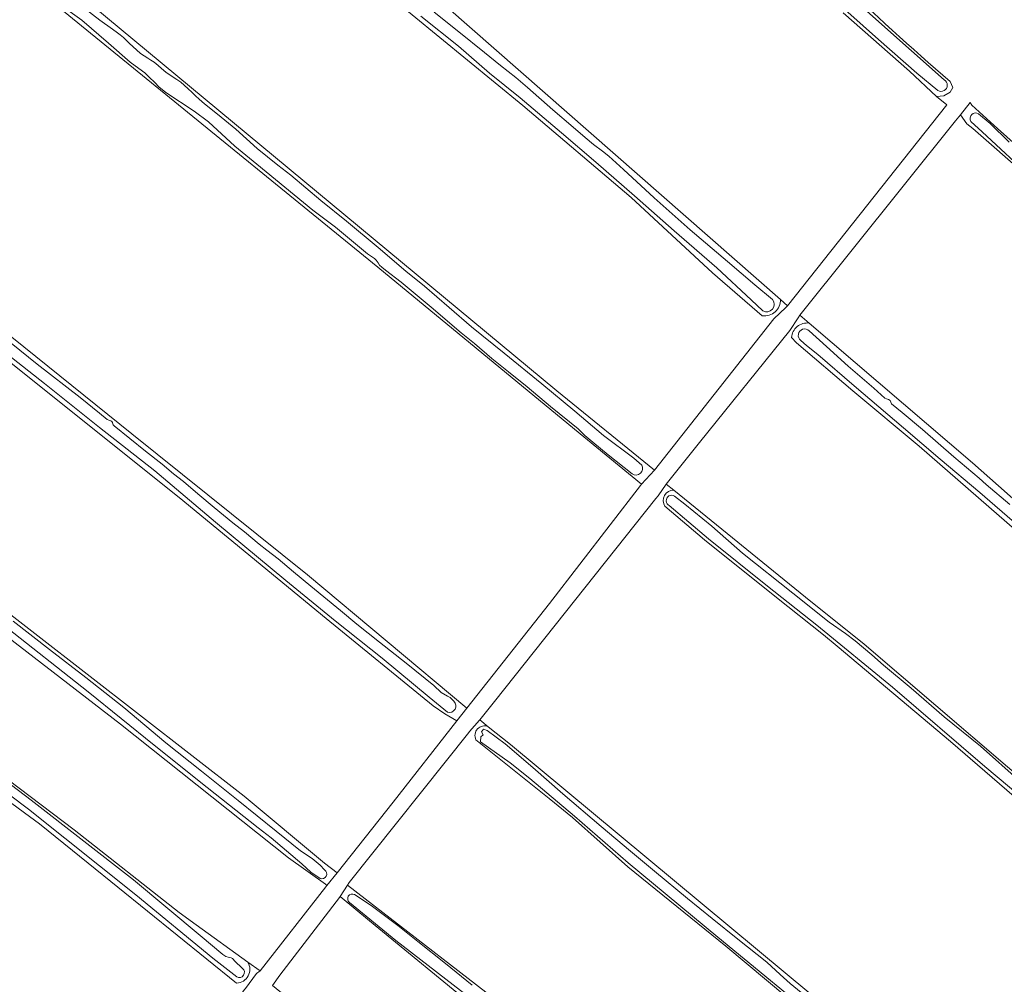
# Model space of a CAD drawing. Header units: metres. Extents: x 149984 to 156489, y 469398 to 478068.
# Tile 401 of 656: x 152796 to 152975, y 474272 to 474447. Entities that reach past the tile are written whole.
import ezdxf

# ---------------------------------------------------------------- set-up
doc = ezdxf.new("R2010")
doc.units = ezdxf.units.M
doc.header["$LTSCALE"] = 0.75
for name, color, linetype, lineweight in [('B-WE-GR-GRAS-GV', 252, 'Continuous', 13), ('B-WE-OG-TERREIN_ERF-GV', 252, 'Continuous', 18), ('B-WE-OG-TERREIN_OEVER-GV', 252, 'Continuous', 18), ('B-WE-OG-WATER-GV', 252, 'Continuous', 18), ('B-WE-OG-WATER_SLOOT-GV', 252, 'Continuous', 18)]:
    doc.layers.add(name, color=color, linetype=linetype, lineweight=lineweight)

msp = doc.modelspace()

# ---------------------------------------------------------------- linework, layer by layer
at = {"layer": 'B-WE-GR-GRAS-GV', "flags": 128}
for points in [[(152931.141, 474393.182), (152922.109, 474400.988), (152907.268, 474414.665), (152887.585, 474431.381), (152862.429, 474452.067), (152839.221, 474471.799), (152816.794, 474491.55), (152794.808, 474510.582), (152783.946, 474519.802), (152772.609, 474529.801), (152727.248, 474568.568), (152677.242, 474609.975), (152675.893, 474611.16), (152674.861, 474612.359), (152670.187, 474607.307)], [(152668.51, 474600.053), (152651.445, 474581.003), (152651.313, 474578.225), (152698.673, 474539.464), (152744.975, 474501.231), (152809.269, 474449.637), (152893.803, 474379.523), (152911.53, 474365.103), (152933.226, 474392.62), (152935.423, 474394.701), (152935.74, 474395.001), (152934.438, 474396.135)], [(152714.428, 474517.599), (152711.203, 474513.029), (152712.344, 474513.165), (152713.37, 474512.79), (152714.048, 474511.906), (152714.375, 474510.853), (152713.767, 474508.687), (152706.267, 474497.595), (152698.537, 474486.684), (152688.246, 474471.746), (152714.283, 474450.431), (152787.837, 474394.736), (152790.261, 474392.788), (152816.503, 474371.703), (152848.427, 474346.053), (152877.399, 474321.844), (152892.48, 474340.894), (152908.965, 474362.35), (152909.149, 474362.59)], [(152909.149, 474362.59), (152897.003, 474372.588), (152861.259, 474402.012), (152770.375, 474475.964), (152760.829, 474483.158), (152749.674, 474492.442), (152740.386, 474500.119), (152728.676, 474509.916), (152720.87, 474516.37)], [(152813.5, 474502.254), (152934.438, 474396.135), (152935.74, 474395.001), (152964.675, 474431.526), (152962.793, 474433.036), (152957.913, 474437.64), (152945.844, 474448.217)], [(152678.508, 474459.081), (152662.951, 474436.938), (152663.063, 474436.854), (152691.394, 474415.507), (152761.641, 474364.31), (152781.676, 474348.747), (152789.295, 474342.829), (152836.915, 474305.837), (152851.53, 474293.698), (152853.831, 474291.933), (152864.016, 474304.744), (152875.585, 474319.526), (152873.406, 474320.796), (152871.301, 474322.246), (152851.864, 474338.124), (152825.142, 474360.138), (152781.159, 474395.238), (152779.632, 474396.457), (152768.384, 474404.821), (152723.408, 474438.262), (152686.785, 474465.916)], [(152837.623, 474275.674), (152839.825, 474274.087), (152851.788, 474289.365), (152851.993, 474289.622), (152851.731, 474289.83), (152845, 474294.613), (152814.457, 474318.911), (152768.652, 474354.256), (152760.11, 474360.392), (152712.296, 474394.738), (152660.791, 474432.903), (152657.13, 474435.616), (152619.163, 474463.397), (152617.869, 474462.825), (152613.378, 474456.6), (152611.674, 474454.144), (152606.163, 474446.859)], [(152606.198, 474445.405), (152648.471, 474414.01), (152650.994, 474412.135), (152651.442, 474411.803), (152715.656, 474366.782), (152723.144, 474361.532), (152747.877, 474343.502), (152757.804, 474336.265), (152768.803, 474327.837), (152779.116, 474320.241), (152794.066, 474308.809), (152806.058, 474299.725), (152825.141, 474284.671), (152828.194, 474282.471), (152837.623, 474275.674)], [(153035.305, 474368.752), (153025.025, 474377.751), (153012.553, 474388.576), (153000.575, 474399.253), (152999.927, 474399.83), (152999.086, 474400.576), (152998.403, 474401.358), (152997.505, 474402.391), (152996.477, 474403.45), (152988.142, 474410.467), (152979.164, 474418.649), (152969.382, 474427.191), (152968.348, 474428.092), (152967.181, 474429.728), (152966.276, 474428.592), (152937.988, 474393.281), (152939.677, 474391.835), (152969.342, 474366.426), (153014.056, 474326.871), (153015.644, 474326.871), (153017.76, 474328.194), (153026.359, 474346.185), (153036.678, 474365.897)], [(152937.988, 474393.281), (152937.66, 474392.789), (152936.137, 474390.503), (152919.732, 474370.13), (152913.647, 474362.59), (152915.049, 474361.491), (152938.994, 474341.995), (152949.676, 474333.507), (152988.771, 474300.01), (152993.928, 474296.061)], [(152939.677, 474391.835), (152937.988, 474393.281)], [(152997.841, 474295.896), (152999.681, 474298.169), (153005.089, 474307.705), (153012.504, 474320.778), (153012.733, 474321.182), (153012.469, 474322.77), (153009.823, 474325.813), (152959.68, 474369.448), (152947.58, 474379.55), (152937.337, 474388.27), (152936.465, 474389.205)], [(152913.647, 474362.59), (152912.192, 474360.473), (152911.776, 474359.95), (152882.426, 474323.034), (152879.78, 474319.727), (152881.319, 474318.481), (152885.337, 474315.229), (152950.027, 474261.519), (152968.7, 474247.009)], [(152915.049, 474361.491), (152913.647, 474362.59)], [(152971.978, 474247.57), (152991.831, 474284.405), (152993.816, 474288.374), (152993.714, 474289.948), (152993.127, 474290.95), (152990.964, 474293.533), (152986.746, 474297.288), (152965.373, 474315.758), (152944.747, 474333.101), (152942.287, 474335.169), (152933.711, 474341.977), (152920.643, 474352.472), (152913.428, 474358.545)], [(152835.573, 474271.855), (152808.553, 474293.689), (152799.741, 474300.81), (152797.923, 474302.147), (152722.747, 474357.431)], [(152881.319, 474318.481), (152879.78, 474319.727), (152879.699, 474319.634), (152877.925, 474317.611), (152877.776, 474317.424), (152856.048, 474290.135), (152855.7, 474289.698)], [(152967.085, 474243.739), (152956.811, 474252.089), (152945.015, 474261.676), (152935.604, 474269.325), (152924.515, 474278.608), (152906.683, 474293.014), (152896.634, 474301.944), (152892.392, 474305.441), (152879.075, 474316.11)], [(152855.7, 474289.698), (152888.657, 474264.208), (152909.41, 474248.158), (152952.405, 474213.762), (152954.178, 474214.917), (152959.681, 474225.404), (152967.984, 474240.806)], [(152785.85, 474262.975), (152813.765, 474242.641), (152863.981, 474203.57), (152869.194, 474199.607), (152920.788, 474159.788), (152923.962, 474159.92), (152930.163, 474171.123), (152934.402, 474178.782), (152935.604, 474180.954), (152939.705, 474188.892), (152865.225, 474247.894), (152839.414, 474268.751), (152837.92, 474266.946), (152835.663, 474268.902), (152837.027, 474270.68), (152837.191, 474270.903), (152839.189, 474273.617), (152839.825, 474274.087), (152837.623, 474275.674)]]:
    msp.add_lwpolyline(points, dxfattribs=at)
at = {"layer": 'B-WE-GR-GRAS-GV'}
for points in [[(152934.438, 474396.135, -0.4693921), (152931.141, 474393.182)], [(152936.465, 474389.205, -0.4409342), (152939.677, 474391.835)], [(152913.428, 474358.545, -0.5931128), (152915.049, 474361.491)], [(152879.075, 474316.11, -0.6923636), (152881.319, 474318.481)], [(152837.623, 474275.674, -0.5624188), (152835.573, 474271.855)]]:
    msp.add_lwpolyline(points, format="xyb", dxfattribs=at)
at = {"layer": 'B-WE-GR-GRAS-GV', "flags": 128}
msp.add_lwpolyline([(152854.377, 474287.581), (152854.275, 474287.448), (152843.397, 474273.294), (152842.074, 474271.442), (152852.657, 474262.843), (152890.89, 474233.342), (152940.896, 474193.786), (152940.92, 474193.792), (152942.074, 474193.645), (152943.065, 474194.422), (152945.8, 474198.922), (152948.262, 474203.223), (152950.236, 474207.596), (152950.685, 474209.661), (152879.645, 474266.812), (152859.755, 474283.161)], close=True, dxfattribs=at)
at = {"layer": 'B-WE-OG-TERREIN_ERF-GV'}
msp.add_lwpolyline([(152944.464, 474454.624, 0.0098378), (152965.263, 474435.755)], format="xyb", dxfattribs=at)
at = {"layer": 'B-WE-OG-TERREIN_ERF-GV', "flags": 128}
for points in [[(152965.263, 474435.755), (152965.768, 474434.667), (152965.283, 474433.828), (152964.119, 474433.167), (152962.793, 474433.036), (152964.675, 474431.526), (152935.74, 474395.001), (152935.423, 474394.701), (152933.226, 474392.62), (152911.53, 474365.103), (152909.149, 474362.59)], [(152842.074, 474271.442), (152843.397, 474273.294), (152854.275, 474287.448), (152854.377, 474287.581), (152855.7, 474289.698), (152856.048, 474290.135), (152877.776, 474317.424), (152877.925, 474317.611), (152879.699, 474319.634), (152879.78, 474319.727), (152882.426, 474323.034), (152911.776, 474359.95), (152912.192, 474360.473), (152913.647, 474362.59), (152919.732, 474370.13), (152936.137, 474390.503), (152937.66, 474392.789), (152937.988, 474393.281), (152966.276, 474428.592), (152967.181, 474429.728), (152968.944, 474431.939), (152969.252, 474431.485), (152973.92, 474427.22), (152988.63, 474414.05)], [(152909.149, 474362.59), (152908.965, 474362.35), (152892.48, 474340.894), (152877.399, 474321.844), (152875.585, 474319.526), (152864.016, 474304.744), (152853.831, 474291.933), (152851.993, 474289.622), (152851.788, 474289.365), (152839.825, 474274.087), (152839.189, 474273.617), (152837.191, 474270.903)]]:
    msp.add_lwpolyline(points, dxfattribs=at)
at = {"layer": 'B-WE-OG-TERREIN_OEVER-GV', "flags": 128}
for points in [[(152934.438, 474396.135), (152813.5, 474502.254), (152784.625, 474526.514), (152724.792, 474577.297), (152675.038, 474619.442), (152658.472, 474633.593), (152654.434, 474637.211), (152655.428, 474641.45), (152679.781, 474670.598), (152679.747, 474672.773), (152678.697, 474674.628), (152677.523, 474675.287), (152676.179, 474675.226), (152673.671, 474672.817), (152654.083, 474649.002), (152648.184, 474642.859)], [(152674.861, 474612.359), (152675.893, 474611.16), (152677.242, 474609.975), (152727.248, 474568.568), (152772.609, 474529.801), (152783.946, 474519.802), (152794.808, 474510.582), (152816.794, 474491.55), (152839.221, 474471.799), (152862.429, 474452.067), (152887.585, 474431.381), (152907.268, 474414.665), (152922.109, 474400.988), (152931.141, 474393.182)], [(152720.87, 474516.37), (152728.676, 474509.916), (152740.386, 474500.119), (152749.674, 474492.442), (152760.829, 474483.158), (152770.375, 474475.964), (152861.259, 474402.012), (152897.003, 474372.588), (152909.149, 474362.59), (152911.53, 474365.103), (152893.803, 474379.523), (152809.269, 474449.637), (152744.975, 474501.231), (152698.673, 474539.464), (152651.313, 474578.225), (152651.445, 474581.003), (152668.51, 474600.053), (152672.07, 474603.05), (152673.7, 474604.442)], [(152873.9, 474321.128), (152870.555, 474323.851), (152862.037, 474330.933), (152853.514, 474337.737), (152844.535, 474345.078), (152831.711, 474355.677), (152820.691, 474364.958), (152810.641, 474372.843), (152800.67, 474380.844), (152789.764, 474389.417), (152774.159, 474401.413), (152766.917, 474406.694), (152757.844, 474413.122), (152752.362, 474417.377), (152747.062, 474421.22), (152739.902, 474426.348), (152727.112, 474436.295), (152714.783, 474445.846), (152699.14, 474457.743), (152688.009, 474466.416)], [(152686.785, 474465.916), (152723.408, 474438.262), (152768.384, 474404.821), (152779.632, 474396.457), (152781.159, 474395.238), (152825.142, 474360.138), (152851.864, 474338.124), (152871.301, 474322.246), (152873.406, 474320.796), (152875.585, 474319.526), (152877.399, 474321.844), (152848.427, 474346.053), (152816.503, 474371.703), (152790.261, 474392.788), (152787.837, 474394.736), (152714.283, 474450.431)], [(152606.163, 474446.859), (152611.674, 474454.144), (152613.378, 474456.6), (152617.869, 474462.825), (152619.163, 474463.397), (152657.13, 474435.616), (152660.791, 474432.903), (152712.296, 474394.738), (152760.11, 474360.392), (152768.652, 474354.256), (152814.457, 474318.911), (152845, 474294.613), (152851.731, 474289.83), (152851.993, 474289.622), (152853.831, 474291.933), (152851.53, 474293.698), (152836.915, 474305.837), (152789.295, 474342.829), (152781.676, 474348.747), (152761.641, 474364.31), (152691.394, 474415.507), (152663.063, 474436.854), (152662.951, 474436.938), (152678.508, 474459.081)], [(152943.604, 474454.447), (152958.259, 474441.331), (152964.205, 474436.063)], [(152907.45, 474364.424), (152903.109, 474367.884), (152900.357, 474370.193), (152898.86, 474371.407), (152897.641, 474372.651), (152892.638, 474376.652), (152888.37, 474380.264), (152885.02, 474382.999), (152881.992, 474385.412), (152878.837, 474388.123), (152876.395, 474390.06), (152870.944, 474394.72), (152865.468, 474399.266), (152862.644, 474401.485), (152861.941, 474402.014), (152861.53, 474402.392), (152861.3, 474402.775), (152860.967, 474403.267), (152860.634, 474403.571), (152859.382, 474404.445), (152853.521, 474409.284), (152849.415, 474412.38), (152839.272, 474420.741), (152835.248, 474424.015), (152830.469, 474428.436), (152827.831, 474430.372), (152822.704, 474433.737), (152821.452, 474434.804), (152820.707, 474435.582), (152819.69, 474436.573), (152818.861, 474437.332), (152817.786, 474438.143), (152816.216, 474439.26), (152812.276, 474442.738), (152807.407, 474446.917), (152801.484, 474451.185)], [(152806.691, 474450.01), (152810.68, 474446.903), (152813.002, 474445.261), (152813.902, 474444.622), (152814.393, 474444.261), (152815, 474443.73), (152815.475, 474443.28), (152816.023, 474442.733), (152818.079, 474440.88), (152819.449, 474439.991), (152819.995, 474439.651), (152820.566, 474439.273), (152821.28, 474438.65), (152821.912, 474438.12), (152822.716, 474437.46), (152824.026, 474436.523), (152824.679, 474436.099), (152825.421, 474435.612), (152826.024, 474435.094), (152826.78, 474434.446), (152827.456, 474433.802), (152828.085, 474433.17), (152828.79, 474432.576), (152829.756, 474431.718), (152832.118, 474429.821), (152835.454, 474427.086), (152839.302, 474423.604), (152843.04, 474420.548), (152845.397, 474418.728), (152850.898, 474414.131), (152855.54, 474410.383), (152861.298, 474405.579), (152866.331, 474401.265), (152869.741, 474398.584), (152874.214, 474394.707), (152878.254, 474391.166), (152884.232, 474386.384), (152891.028, 474380.805), (152897.068, 474375.818), (152902.275, 474371.398), (152907.771, 474367.269), (152909.214, 474366.034)], [(152963.052, 474434.129), (152959.204, 474437.252), (152952.254, 474443.399), (152943.325, 474451.408)], [(152871.465, 474448.367), (152875.983, 474444.763), (152880.659, 474441.061), (152883.559, 474438.642), (152886.33, 474436.459), (152888.459, 474434.661), (152893.051, 474430.627), (152896.761, 474427.44), (152898.904, 474425.586), (152900.462, 474424.306), (152902.058, 474423.098), (152903.243, 474422.166), (152905.883, 474419.774), (152911.458, 474414.589), (152917.998, 474408.789), (152924.809, 474403.056), (152929.77, 474398.773), (152932.97, 474396.104)], [(152945.844, 474448.217), (152957.913, 474437.64), (152962.793, 474433.036), (152964.119, 474433.167), (152965.283, 474433.828), (152965.768, 474434.667)], [(152931.247, 474394.092), (152929.107, 474396.055), (152922.86, 474401.891), (152915.111, 474408.599), (152907.932, 474414.955), (152900.878, 474421.07), (152894.643, 474426.455), (152887.125, 474432.764), (152881.539, 474437.289), (152875.899, 474442.166), (152869.052, 474447.609)], [(152837.623, 474275.674), (152828.194, 474282.471), (152825.141, 474284.671), (152806.058, 474299.725), (152794.066, 474308.809), (152779.116, 474320.241), (152768.803, 474327.837), (152757.804, 474336.265), (152747.877, 474343.502), (152723.144, 474361.532), (152715.656, 474366.782), (152651.442, 474411.803), (152650.994, 474412.135), (152648.471, 474414.01), (152606.198, 474445.405)], [(152930.163, 474171.123), (152923.962, 474159.92), (152920.788, 474159.788), (152869.194, 474199.607), (152863.981, 474203.57), (152813.765, 474242.641), (152785.85, 474262.975), (152680.678, 474335.868), (152622.319, 474376.094), (152616.384, 474380.185), (152578.946, 474405.982), (152579.055, 474407.289), (152591.259, 474425.182), (152603.42, 474441.569), (152657.342, 474403.199), (152666.258, 474396.854), (152722.747, 474357.431), (152797.923, 474302.147), (152799.741, 474300.81), (152808.553, 474293.689), (152835.573, 474271.855)], [(152835.578, 474273.002), (152831.264, 474276.377), (152817.259, 474287.923), (152797.712, 474303.482), (152778.133, 474318.189), (152762.892, 474329.251), (152749.856, 474338.899), (152732.921, 474351.339), (152715.205, 474364.024), (152698.212, 474375.937), (152682.399, 474386.75), (152667.916, 474396.41), (152667.242, 474397.112), (152664.6, 474399.05), (152653.76, 474406.481), (152644.373, 474413.068), (152636.027, 474419.405), (152625.344, 474427.352), (152613.354, 474435.701), (152604.729, 474441.804)], [(152965.768, 474434.667), (152965.263, 474435.755)], [(152988.63, 474414.05), (152973.92, 474427.22), (152969.252, 474431.485), (152968.944, 474431.939), (152967.181, 474429.728), (152968.348, 474428.092), (152969.382, 474427.191), (152979.164, 474418.649)], [(152980.387, 474417.999), (152971.078, 474426.587), (152969.044, 474428.517), (152968.932, 474428.822), (152968.923, 474429.165), (152969.028, 474429.491), (152969.22, 474429.753), (152969.485, 474429.941), (152969.814, 474430.04), (152970.156, 474430.025), (152970.459, 474429.908), (152972.541, 474428.142), (152976.042, 474424.709)], [(153014.056, 474326.871), (152969.342, 474366.426), (152939.677, 474391.835)], [(152792.993, 474389.472), (152799.29, 474384.372), (152807.113, 474378.308), (152810.657, 474375.455), (152812.041, 474374.3), (152812.316, 474374.191), (152812.682, 474374.052), (152812.887, 474373.928), (152813.019, 474373.791), (152813.012, 474373.703), (152813.035, 474373.557), (152813.104, 474373.378), (152813.315, 474373.183), (152819.022, 474368.576), (152822.027, 474366.183), (152824.104, 474364.452), (152825.917, 474363.04), (152828.51, 474360.788), (152831.491, 474358.331), (152834.852, 474355.546), (152836.992, 474353.878), (152839.641, 474351.681), (152841.036, 474350.579), (152843.117, 474348.973), (152845.936, 474346.64), (152849.077, 474344.011), (152854.445, 474339.609), (152857.446, 474337.091), (152861.522, 474333.851), (152866.402, 474330.046), (152871.432, 474325.953), (152872.776, 474324.716), (152873.936, 474324.001), (152874.378, 474323.755), (152875.062, 474323.101)], [(152936.465, 474389.205), (152937.337, 474388.27), (152947.58, 474379.55), (152959.68, 474369.448), (153009.823, 474325.813), (153012.469, 474322.77), (153012.733, 474321.182), (153013.153, 474321.767)], [(152939.653, 474390.456), (152942.802, 474387.612), (152946.732, 474384.028), (152951.419, 474379.999), (152953.413, 474378.209), (152953.745, 474378.096), (152954.069, 474377.97), (152954.394, 474377.757), (152954.526, 474377.442), (152954.628, 474377.192), (152956.586, 474375.563), (152960.269, 474372.531), (152965.966, 474367.555), (152970.571, 474363.666), (152971.846, 474362.499), (152976.152, 474358.881)], [(153011.898, 474324.922), (153010.21, 474326.342), (153006.321, 474329.778), (152997.429, 474337.924), (152986.971, 474346.863), (152977.493, 474355.174), (152970.703, 474361.043), (152963.443, 474367.113), (152956.833, 474372.788), (152947.859, 474380.418), (152941.249, 474386.136), (152939.176, 474387.76), (152938.132, 474388.684)], [(152993.928, 474296.061), (152988.771, 474300.01), (152949.676, 474333.507), (152938.994, 474341.995), (152915.049, 474361.491)], [(152915.191, 474360.403), (152917.063, 474358.914), (152921.969, 474354.941), (152927.55, 474350.005), (152936.699, 474342.736), (152943.298, 474337.465), (152946.246, 474335.392), (152948.016, 474334.08), (152951.067, 474331.51), (152953.153, 474329.674), (152958.196, 474325.474), (152964.226, 474320.256), (152970.79, 474314.934), (152978.022, 474308.536), (152983.101, 474304.493), (152988.903, 474299.444), (152992.547, 474296.526), (152994.448, 474295.364), (152996.135, 474294.874), (152997.077, 474294.752), (152997.947, 474295.111), (152999.681, 474298.169), (152997.841, 474295.896)], [(152913.428, 474358.545), (152920.643, 474352.472), (152933.711, 474341.977), (152942.287, 474335.169), (152944.747, 474333.101), (152965.373, 474315.758), (152986.746, 474297.288), (152990.964, 474293.533), (152993.127, 474290.95), (152993.714, 474289.948), (152993.816, 474288.374), (152994.379, 474289.287)], [(152992.928, 474292.337), (152990.868, 474294.639), (152987.739, 474297.463), (152986.776, 474298.129), (152984.864, 474299.697), (152980.171, 474304.03), (152971.598, 474311.269), (152954.785, 474325.65), (152941.08, 474336.96), (152932.068, 474344.024), (152921.376, 474352.611), (152914.228, 474358.656)], [(152850.769, 474290.892), (152849.089, 474292.049), (152847.444, 474293.568), (152841.873, 474298.284), (152839.48, 474300.103), (152830.19, 474307.403), (152820.605, 474315.145), (152808.584, 474324.83), (152792.77, 474337.313)], [(152794.956, 474337.676), (152801.573, 474332.524), (152808.149, 474327.422), (152815.079, 474321.951), (152822.692, 474315.549), (152829.173, 474310.401), (152835.852, 474305.081), (152842.773, 474299.462), (152847.185, 474295.897), (152849.276, 474294.515), (152850.771, 474293.323), (152851.551, 474292.451)], [(152943.208, 474263.602), (152923.042, 474280.195), (152906.753, 474293.759), (152897.004, 474302.21), (152888.888, 474309.061), (152885.272, 474311.904), (152879.916, 474315.735), (152879.952, 474316.604), (152880.409, 474317.003), (152880.099, 474317.573), (152880.476, 474318.008), (152881.131, 474317.779), (152884.418, 474315.388), (152889.397, 474311.035), (152894.852, 474306.301), (152901.833, 474300.359), (152907.17, 474295.832), (152911.515, 474292.237), (152917.552, 474287.219), (152922.036, 474283.587), (152926.67, 474279.866), (152931.935, 474275.664), (152934.368, 474273.423), (152936.201, 474271.765), (152940.487, 474268.293)], [(152968.7, 474247.009), (152950.027, 474261.519), (152885.337, 474315.229), (152881.319, 474318.481)], [(152782.347, 474317.166), (152798.23, 474305.132), (152816.831, 474290.665), (152828.958, 474280.496), (152833.036, 474277.047), (152833.399, 474276.811), (152833.611, 474276.707), (152834.018, 474276.595), (152834.32, 474276.539), (152834.567, 474276.446), (152834.795, 474276.341), (152834.968, 474276.214), (152835.202, 474275.943), (152836.631, 474274.545)], [(152879.075, 474316.11), (152892.392, 474305.441), (152896.634, 474301.944), (152906.683, 474293.014), (152924.515, 474278.608), (152935.604, 474269.325), (152945.015, 474261.676), (152956.811, 474252.089), (152967.085, 474243.739)], [(152952.2, 474213.273), (152952.405, 474213.762), (152909.41, 474248.158), (152888.657, 474264.208), (152855.7, 474289.698), (152854.377, 474287.581), (152859.755, 474283.161), (152879.645, 474266.812), (152950.685, 474209.661), (152950.817, 474209.976)], [(152856.992, 474287.968), (152860.007, 474285.972), (152864.889, 474282.352), (152868.497, 474279.408), (152873.518, 474275.456), (152878.37, 474271.522)], [(152949.547, 474211.742), (152943.701, 474216.682), (152936.06, 474222.951), (152928.283, 474229.243), (152919.065, 474236.665), (152911.647, 474242.745), (152901.786, 474250.304), (152896.781, 474254.162), (152890.448, 474259.485), (152883.681, 474264.831), (152874.943, 474271.546), (152864.537, 474279.602), (152856.088, 474286.529)]]:
    msp.add_lwpolyline(points, dxfattribs=at)
at = {"layer": 'B-WE-OG-TERREIN_OEVER-GV'}
for points in [[(152965.263, 474435.755, -0.0098378), (152944.464, 474454.624)], [(152964.205, 474436.063, -1.0179828), (152963.052, 474434.129)], [(152931.141, 474393.182, 0.4693921), (152934.438, 474396.135)], [(152932.97, 474396.104, -0.8501777), (152931.247, 474394.092)], [(152939.677, 474391.835, 0.4409342), (152936.465, 474389.205)], [(152938.132, 474388.684, -1.0584775), (152939.653, 474390.456)], [(152909.214, 474366.034, -0.7849236), (152907.45, 474364.424)], [(152915.049, 474361.491, 0.5931128), (152913.428, 474358.545)], [(152914.228, 474358.656, -1.0551247), (152915.191, 474360.403)], [(152875.062, 474323.101, -0.8121611), (152873.9, 474321.128)], [(152881.319, 474318.481, 0.6923636), (152879.075, 474316.11)], [(152851.551, 474292.451, -0.8905124), (152850.769, 474290.892)], [(152856.088, 474286.529, -0.9205945), (152856.992, 474287.968)], [(152835.573, 474271.855, 0.5624188), (152837.623, 474275.674)], [(152836.631, 474274.545, -0.9314048), (152835.578, 474273.002)]]:
    msp.add_lwpolyline(points, format="xyb", dxfattribs=at)
at = {"layer": 'B-WE-OG-WATER-GV', "flags": 128}
for points in [[(152688.009, 474466.416), (152699.14, 474457.743), (152714.783, 474445.846), (152727.112, 474436.295), (152739.902, 474426.348), (152747.062, 474421.22), (152752.362, 474417.377), (152757.844, 474413.122), (152766.917, 474406.694), (152774.159, 474401.413), (152789.764, 474389.417), (152800.67, 474380.844), (152810.641, 474372.843), (152820.691, 474364.958), (152831.711, 474355.677), (152844.535, 474345.078), (152853.514, 474337.737), (152862.037, 474330.933), (152870.555, 474323.851), (152873.9, 474321.128)], [(152964.205, 474436.063), (152958.259, 474441.331), (152943.604, 474454.447)], [(152801.484, 474451.185), (152807.407, 474446.917), (152812.276, 474442.738), (152816.216, 474439.26), (152817.786, 474438.143), (152818.861, 474437.332), (152819.69, 474436.573), (152820.707, 474435.582), (152821.452, 474434.804), (152822.704, 474433.737), (152827.831, 474430.372), (152830.469, 474428.436), (152835.248, 474424.015), (152839.272, 474420.741), (152849.415, 474412.38), (152853.521, 474409.284), (152859.382, 474404.445), (152860.634, 474403.571), (152860.967, 474403.267), (152861.3, 474402.775), (152861.53, 474402.392), (152861.941, 474402.014), (152862.644, 474401.485), (152865.468, 474399.266), (152870.944, 474394.72), (152876.395, 474390.06), (152878.837, 474388.123), (152881.992, 474385.412), (152885.02, 474382.999), (152888.37, 474380.264), (152892.638, 474376.652), (152897.641, 474372.651), (152898.86, 474371.407), (152900.357, 474370.193), (152903.109, 474367.884), (152907.45, 474364.424)], [(152909.214, 474366.034), (152907.771, 474367.269), (152902.275, 474371.398), (152897.068, 474375.818), (152891.028, 474380.805), (152884.232, 474386.384), (152878.254, 474391.166), (152874.214, 474394.707), (152869.741, 474398.584), (152866.331, 474401.265), (152861.298, 474405.579), (152855.54, 474410.383), (152850.898, 474414.131), (152845.397, 474418.728), (152843.04, 474420.548), (152839.302, 474423.604), (152835.454, 474427.086), (152832.118, 474429.821), (152829.756, 474431.718), (152828.79, 474432.576), (152828.085, 474433.17), (152827.456, 474433.802), (152826.78, 474434.446), (152826.024, 474435.094), (152825.421, 474435.612), (152824.679, 474436.099), (152824.026, 474436.523), (152822.716, 474437.46), (152821.912, 474438.12), (152821.28, 474438.65), (152820.566, 474439.273), (152819.995, 474439.651), (152819.449, 474439.991), (152818.079, 474440.88), (152816.023, 474442.733), (152815.475, 474443.28), (152815, 474443.73), (152814.393, 474444.261), (152813.902, 474444.622), (152813.002, 474445.261), (152810.68, 474446.903), (152806.691, 474450.01)], [(152943.325, 474451.408), (152952.254, 474443.399), (152959.204, 474437.252), (152963.052, 474434.129)], [(152932.97, 474396.104), (152929.77, 474398.773), (152924.809, 474403.056), (152917.998, 474408.789), (152911.458, 474414.589), (152905.883, 474419.774), (152903.243, 474422.166), (152902.058, 474423.098), (152900.462, 474424.306), (152898.904, 474425.586), (152896.761, 474427.44), (152893.051, 474430.627), (152888.459, 474434.661), (152886.33, 474436.459), (152883.559, 474438.642), (152880.659, 474441.061), (152875.983, 474444.763), (152871.465, 474448.367)], [(152869.052, 474447.609), (152875.899, 474442.166), (152881.539, 474437.289), (152887.125, 474432.764), (152894.643, 474426.455), (152900.878, 474421.07), (152907.932, 474414.955), (152915.111, 474408.599), (152922.86, 474401.891), (152929.107, 474396.055), (152931.247, 474394.092)], [(152604.729, 474441.804), (152613.354, 474435.701), (152625.344, 474427.352), (152636.027, 474419.405), (152644.373, 474413.068), (152653.76, 474406.481), (152664.6, 474399.05), (152667.242, 474397.112), (152667.916, 474396.41), (152682.399, 474386.75), (152698.212, 474375.937), (152715.205, 474364.024), (152732.921, 474351.339), (152749.856, 474338.899), (152762.892, 474329.251), (152778.133, 474318.189), (152797.712, 474303.482), (152817.259, 474287.923), (152831.264, 474276.377), (152835.578, 474273.002)], [(152875.062, 474323.101), (152874.378, 474323.755), (152873.936, 474324.001), (152872.776, 474324.716), (152871.432, 474325.953), (152866.402, 474330.046), (152861.522, 474333.851), (152857.446, 474337.091), (152854.445, 474339.609), (152849.077, 474344.011), (152845.936, 474346.64), (152843.117, 474348.973), (152841.036, 474350.579), (152839.641, 474351.681), (152836.992, 474353.878), (152834.852, 474355.546), (152831.491, 474358.331), (152828.51, 474360.788), (152825.917, 474363.04), (152824.104, 474364.452), (152822.027, 474366.183), (152819.022, 474368.576), (152813.315, 474373.183), (152813.104, 474373.378), (152813.035, 474373.557), (152813.012, 474373.703), (152813.019, 474373.791), (152812.887, 474373.928), (152812.682, 474374.052), (152812.316, 474374.191), (152812.041, 474374.3), (152810.657, 474375.455), (152807.113, 474378.308), (152799.29, 474384.372), (152792.993, 474389.472)], [(152792.77, 474337.313), (152808.584, 474324.83), (152820.605, 474315.145), (152830.19, 474307.403), (152839.48, 474300.103), (152841.873, 474298.284), (152847.444, 474293.568), (152849.089, 474292.049), (152850.769, 474290.892)], [(152851.551, 474292.451), (152850.771, 474293.323), (152849.276, 474294.515), (152847.185, 474295.897), (152842.773, 474299.462), (152835.852, 474305.081), (152829.173, 474310.401), (152822.692, 474315.549), (152815.079, 474321.951), (152808.149, 474327.422), (152801.573, 474332.524), (152794.956, 474337.676)], [(152836.631, 474274.545), (152835.202, 474275.943), (152834.968, 474276.214), (152834.795, 474276.341), (152834.567, 474276.446), (152834.32, 474276.539), (152834.018, 474276.595), (152833.611, 474276.707), (152833.399, 474276.811), (152833.036, 474277.047), (152828.958, 474280.496), (152816.831, 474290.665), (152798.23, 474305.132), (152782.347, 474317.166)]]:
    msp.add_lwpolyline(points, dxfattribs=at)
at = {"layer": 'B-WE-OG-WATER-GV'}
for points in [[(152963.052, 474434.129, 1.0179828), (152964.205, 474436.063)], [(152931.247, 474394.092, 0.8501777), (152932.97, 474396.104)], [(152907.45, 474364.424, 0.7849236), (152909.214, 474366.034)], [(152873.9, 474321.128, 0.8121611), (152875.062, 474323.101)], [(152850.769, 474290.892, 0.8905124), (152851.551, 474292.451)], [(152835.578, 474273.002, 0.9314048), (152836.631, 474274.545)]]:
    msp.add_lwpolyline(points, format="xyb", dxfattribs=at)
at = {"layer": 'B-WE-OG-WATER_SLOOT-GV', "flags": 128}
for points in [[(152976.042, 474424.709), (152972.541, 474428.142), (152970.459, 474429.908), (152970.156, 474430.025), (152969.814, 474430.04), (152969.485, 474429.941), (152969.22, 474429.753), (152969.028, 474429.491), (152968.923, 474429.165), (152968.932, 474428.822), (152969.044, 474428.517), (152971.078, 474426.587), (152980.387, 474417.999)], [(152976.152, 474358.881), (152971.846, 474362.499), (152970.571, 474363.666), (152965.966, 474367.555), (152960.269, 474372.531), (152956.586, 474375.563), (152954.628, 474377.192), (152954.526, 474377.442), (152954.394, 474377.757), (152954.069, 474377.97), (152953.745, 474378.096), (152953.413, 474378.209), (152951.419, 474379.999), (152946.732, 474384.028), (152942.802, 474387.612), (152939.653, 474390.456)], [(152938.132, 474388.684), (152939.176, 474387.76), (152941.249, 474386.136), (152947.859, 474380.418), (152956.833, 474372.788), (152963.443, 474367.113), (152970.703, 474361.043), (152977.493, 474355.174), (152986.971, 474346.863), (152997.429, 474337.924), (153006.321, 474329.778), (153010.21, 474326.342), (153011.898, 474324.922)], [(152994.379, 474289.287), (152997.652, 474294.592), (152997.947, 474295.111), (152997.077, 474294.752), (152996.135, 474294.874), (152994.448, 474295.364), (152992.547, 474296.526), (152988.903, 474299.444), (152983.101, 474304.493), (152978.022, 474308.536), (152970.79, 474314.934), (152964.226, 474320.256), (152958.196, 474325.474), (152953.153, 474329.674), (152951.067, 474331.51), (152948.016, 474334.08), (152946.246, 474335.392), (152943.298, 474337.465), (152936.699, 474342.736), (152927.55, 474350.005), (152921.969, 474354.941), (152917.063, 474358.914), (152915.191, 474360.403)], [(152914.228, 474358.656), (152921.376, 474352.611), (152932.068, 474344.024), (152941.08, 474336.96), (152954.785, 474325.65), (152971.598, 474311.269), (152980.171, 474304.03), (152984.864, 474299.697), (152986.776, 474298.129), (152987.739, 474297.463), (152990.868, 474294.639), (152992.928, 474292.337)], [(152940.487, 474268.293), (152936.201, 474271.765), (152934.368, 474273.423), (152931.935, 474275.664), (152926.67, 474279.866), (152922.036, 474283.587), (152917.552, 474287.219), (152911.515, 474292.237), (152907.17, 474295.832), (152901.833, 474300.359), (152894.852, 474306.301), (152889.397, 474311.035), (152884.418, 474315.388), (152881.131, 474317.779), (152880.476, 474318.008), (152880.099, 474317.573), (152880.409, 474317.003), (152879.952, 474316.604), (152879.916, 474315.735), (152885.272, 474311.904), (152888.888, 474309.061), (152897.004, 474302.21), (152906.753, 474293.759), (152923.042, 474280.195), (152943.208, 474263.602)], [(152878.37, 474271.522), (152873.518, 474275.456), (152868.497, 474279.408), (152864.889, 474282.352), (152860.007, 474285.972), (152856.992, 474287.968)], [(152856.088, 474286.529), (152864.537, 474279.602), (152874.943, 474271.546), (152883.681, 474264.831), (152890.448, 474259.485), (152896.781, 474254.162), (152901.786, 474250.304), (152911.647, 474242.745), (152919.065, 474236.665), (152928.283, 474229.243), (152936.06, 474222.951), (152943.701, 474216.682), (152949.547, 474211.742)]]:
    msp.add_lwpolyline(points, dxfattribs=at)
at = {"layer": 'B-WE-OG-WATER_SLOOT-GV'}
for points in [[(152939.653, 474390.456, 1.0584775), (152938.132, 474388.684)], [(152915.191, 474360.403, 1.0551247), (152914.228, 474358.656)], [(152856.992, 474287.968, 0.9205945), (152856.088, 474286.529)]]:
    msp.add_lwpolyline(points, format="xyb", dxfattribs=at)

doc.saveas('drawing.dxf')
